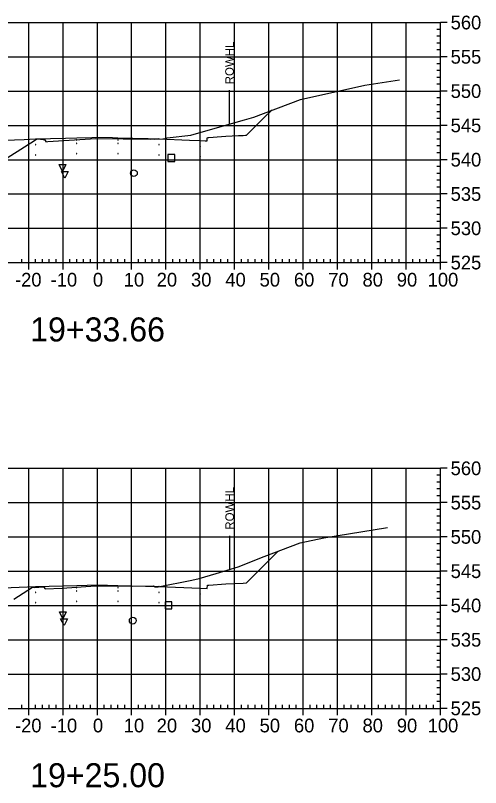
# Model space of a CAD drawing. Extents: x 708103 to 717568, y 374476 to 378707.
# Drawn here: x 709303.1 to 709438.7, y 376801.5 to 377026.7 of the extents above; entities that cross this region are included whole.
import ezdxf

# ---------------------------------------------------------------- set-up
doc = ezdxf.new("R2010")
doc.units = 0
for name, color, linetype in [('1', 7, 'Continuous'), ('13', 7, 'Continuous'), ('14', 7, 'Continuous'), ('22', 7, 'Continuous'), ('4', 7, 'Continuous'), ('57', 7, 'Continuous'), ('Existing', 7, 'Continuous'), ('XS_Right_of_Way', 7, 'Continuous')]:
    doc.layers.add(name, color=color, linetype=linetype)

msp = doc.modelspace()

# ---------------------------------------------------------------- linework, layer by layer
for points in [[(709326.93, 376990.43), (709327.03, 376990.43), (709327.03, 376990.53), (709326.93, 376990.53)], [(709308.93, 376988.95), (709309.03, 376988.95), (709309.03, 376989.05), (709308.93, 376989.05)], [(709320.93, 376990.31), (709321.03, 376990.31), (709321.03, 376990.41), (709320.93, 376990.41)], [(709320.93, 376989.31), (709321.03, 376989.31), (709321.03, 376989.41), (709320.93, 376989.41)], [(709326.93, 376989.43), (709327.03, 376989.43), (709327.03, 376989.53), (709326.93, 376989.53)], [(709332.93, 376990.31), (709333.03, 376990.31), (709333.03, 376990.41), (709332.93, 376990.41)], [(709332.93, 376989.31), (709333.03, 376989.31), (709333.03, 376989.41), (709332.93, 376989.41)], [(709344.93, 376988.95), (709345.03, 376988.95), (709345.03, 376989.05), (709344.93, 376989.05)], [(709356.93, 376988.47), (709357.03, 376988.47), (709357.03, 376988.57), (709356.93, 376988.57)], [(709308.93, 376985.95), (709309.03, 376985.95), (709309.03, 376986.05), (709308.93, 376986.05)], [(709320.93, 376986.31), (709321.03, 376986.31), (709321.03, 376986.41), (709320.93, 376986.41)], [(709326.93, 376986.43), (709327.03, 376986.43), (709327.03, 376986.53), (709326.93, 376986.53)], [(709332.93, 376986.31), (709333.03, 376986.31), (709333.03, 376986.41), (709332.93, 376986.41)], [(709344.93, 376985.95), (709345.03, 376985.95), (709345.03, 376986.05), (709344.93, 376986.05)], [(709356.93, 376985.47), (709357.03, 376985.47), (709357.03, 376985.57), (709356.93, 376985.57)], [(709320.93, 376859.79), (709321.03, 376859.79), (709321.03, 376859.89), (709320.93, 376859.89)], [(709326.93, 376859.91), (709327.03, 376859.91), (709327.03, 376860.01), (709326.93, 376860.01)], [(709332.93, 376859.79), (709333.03, 376859.79), (709333.03, 376859.89), (709332.93, 376859.89)], [(709308.93, 376858.43), (709309.03, 376858.43), (709309.03, 376858.53), (709308.93, 376858.53)], [(709320.93, 376858.79), (709321.03, 376858.79), (709321.03, 376858.89), (709320.93, 376858.89)], [(709326.93, 376858.91), (709327.03, 376858.91), (709327.03, 376859.01), (709326.93, 376859.01)], [(709332.93, 376858.79), (709333.03, 376858.79), (709333.03, 376858.89), (709332.93, 376858.89)], [(709344.93, 376858.43), (709345.03, 376858.43), (709345.03, 376858.53), (709344.93, 376858.53)], [(709356.93, 376857.95), (709357.03, 376857.95), (709357.03, 376858.05), (709356.93, 376858.05)], [(709308.93, 376855.43), (709309.03, 376855.43), (709309.03, 376855.53), (709308.93, 376855.53)], [(709320.93, 376855.79), (709321.03, 376855.79), (709321.03, 376855.89), (709320.93, 376855.89)], [(709326.93, 376855.91), (709327.03, 376855.91), (709327.03, 376856.01), (709326.93, 376856.01)], [(709332.93, 376855.79), (709333.03, 376855.79), (709333.03, 376855.89), (709332.93, 376855.89)], [(709344.93, 376855.43), (709345.03, 376855.43), (709345.03, 376855.53), (709344.93, 376855.53)], [(709356.93, 376854.95), (709357.03, 376854.95), (709357.03, 376855.05), (709356.93, 376855.05)]]:
    msp.add_lwpolyline(points, close=True)
at = {"layer": '1'}
for points in [[(709316.83, 376981.19), (709315.83, 376983.19), (709317.83, 376983.19)], [(709317.5, 376979.23), (709316.5, 376981.23), (709318.5, 376981.23)], [(709316.9, 376850.73), (709315.9, 376852.73), (709317.9, 376852.73)], [(709317.27, 376848.75), (709316.27, 376850.75), (709318.27, 376850.75)]]:
    msp.add_lwpolyline(points, close=True, dxfattribs=at)
at = {"layer": '13'}
for centre in [(709337.62, 376980.7), (709337.31, 376850.22)]:
    msp.add_circle(centre, 1, dxfattribs=at)
at = {"layer": '14'}
for points in [[(709377.72, 376998.98), (709377.72, 376999.03), (709377.72, 376998.98), (709377.67, 376998.98), (709377.72, 376998.98), (709377.72, 376998.93), (709377.72, 376998.98), (709377.77, 376998.98)], [(709308.98, 376990.67), (709308.98, 376990.72), (709308.98, 376990.67), (709308.93, 376990.67), (709308.98, 376990.67), (709308.98, 376990.62), (709308.98, 376990.67), (709309.03, 376990.67)], [(709326.98, 376991.15), (709326.98, 376991.2), (709326.98, 376991.15), (709326.93, 376991.15), (709326.98, 376991.15), (709326.98, 376991.1), (709326.98, 376991.15), (709327.03, 376991.15)], [(709344.98, 376990.67), (709344.98, 376990.72), (709344.98, 376990.67), (709344.93, 376990.67), (709344.98, 376990.67), (709344.98, 376990.62), (709344.98, 376990.67), (709345.03, 376990.67)], [(709356.98, 376990.19), (709356.98, 376990.24), (709356.98, 376990.19), (709356.93, 376990.19), (709356.98, 376990.19), (709356.98, 376990.14), (709356.98, 376990.19), (709357.03, 376990.19)], [(709379.7, 376870.44), (709379.7, 376870.49), (709379.7, 376870.44), (709379.65, 376870.44), (709379.7, 376870.44), (709379.7, 376870.39), (709379.7, 376870.44), (709379.75, 376870.44)], [(709308.98, 376860.14), (709308.98, 376860.19), (709308.98, 376860.14), (709308.93, 376860.14), (709308.98, 376860.14), (709308.98, 376860.09), (709308.98, 376860.14), (709309.03, 376860.14)], [(709326.98, 376860.62), (709326.98, 376860.67), (709326.98, 376860.62), (709326.93, 376860.62), (709326.98, 376860.62), (709326.98, 376860.57), (709326.98, 376860.62), (709327.03, 376860.62)], [(709344.98, 376860.14), (709344.98, 376860.19), (709344.98, 376860.14), (709344.93, 376860.14), (709344.98, 376860.14), (709344.98, 376860.09), (709344.98, 376860.14), (709345.03, 376860.14)], [(709356.98, 376859.66), (709356.98, 376859.71), (709356.98, 376859.66), (709356.93, 376859.66), (709356.98, 376859.66), (709356.98, 376859.61), (709356.98, 376859.66), (709357.03, 376859.66)]]:
    msp.add_lwpolyline(points, dxfattribs=at)
at = {"layer": '22'}
for points in [[(709296.98, 376990.18), (709305.68, 376990.53), (709308.98, 376990.67), (709317.71, 376990.93), (709320.98, 376991.03), (709325.37, 376991.11), (709326.98, 376991.15), (709331.37, 376991.06), (709332.98, 376991.03), (709341.78, 376990.76), (709344.98, 376990.67), (709353.82, 376990.31), (709356.98, 376990.19), (709358.46, 376990.13), (709358.98, 376990.11), (709359.04, 376990.85), (709359.07, 376991.11), (709359.37, 376991.11), (709359.48, 376991.11), (709363.18, 376991.4), (709364.48, 376991.51), (709368.18, 376991.66), (709369.48, 376991.71), (709370.22, 376991.74), (709370.48, 376991.75), (709375.63, 376996.9), (709377.72, 376998.98)], [(709277.81, 376855.55), (709283.48, 376861.22), (709284.48, 376861.18), (709289.48, 376860.98), (709294.48, 376860.58), (709294.9, 376860.58), (709294.98, 376859.58), (709296.98, 376859.66), (709308.98, 376860.14), (709320.98, 376860.5), (709326.98, 376860.62), (709332.98, 376860.5), (709344.98, 376860.14), (709356.98, 376859.66), (709358.98, 376859.58), (709359.07, 376860.58), (709359.48, 376860.58), (709364.48, 376860.98), (709369.48, 376861.18), (709370.48, 376861.22), (709379.7, 376870.44)]]:
    msp.add_lwpolyline(points, dxfattribs=at)
at = {"layer": '4'}
for points in [[(709347.55, 376984.1), (709349.55, 376984.1), (709349.55, 376986.1), (709347.55, 376986.1)], [(709346.73, 376853.68), (709348.73, 376853.68), (709348.73, 376855.68), (709346.73, 376855.68)]]:
    msp.add_lwpolyline(points, close=True, dxfattribs=at)
at = {"layer": '57'}
for p, q in [((709226.98, 377024.63), (709426.98, 377024.63)), ((709306.98, 376954.63), (709306.98, 377024.63)), ((709316.98, 376954.63), (709316.98, 377024.63)), ((709326.98, 376954.63), (709326.98, 377024.63)), ((709336.98, 376954.63), (709336.98, 377024.63)), ((709346.98, 376954.63), (709346.98, 377024.63)), ((709356.98, 376954.63), (709356.98, 377024.63)), ((709366.98, 376954.63), (709366.98, 377024.63)), ((709376.98, 376954.63), (709376.98, 377024.63)), ((709386.98, 376954.63), (709386.98, 377024.63)), ((709396.98, 376954.63), (709396.98, 377024.63)), ((709406.98, 376954.63), (709406.98, 377024.63)), ((709416.98, 376954.63), (709416.98, 377024.63)), ((709426.98, 376954.63), (709426.98, 377024.63)), ((709426.98, 376954.63), (709426.98, 377024.63)), ((709428.98, 377024.63), (709426.98, 377024.63)), ((709426.98, 377022.63), (709425.98, 377022.63)), ((709426.98, 377020.63), (709425.98, 377020.63)), ((709426.98, 377018.63), (709425.98, 377018.63)), ((709426.98, 377016.63), (709425.98, 377016.63)), ((709226.98, 377014.63), (709426.98, 377014.63)), ((709428.98, 377014.63), (709426.98, 377014.63)), ((709426.98, 377012.63), (709425.98, 377012.63)), ((709426.98, 377010.63), (709425.98, 377010.63)), ((709426.98, 377008.63), (709425.98, 377008.63)), ((709426.98, 377006.63), (709425.98, 377006.63)), ((709226.98, 377004.63), (709426.98, 377004.63)), ((709428.98, 377004.63), (709426.98, 377004.63)), ((709426.98, 377002.63), (709425.98, 377002.63)), ((709426.98, 377000.63), (709425.98, 377000.63)), ((709426.98, 376998.63), (709425.98, 376998.63)), ((709426.98, 376996.63), (709425.98, 376996.63)), ((709226.98, 376994.63), (709426.98, 376994.63)), ((709428.98, 376994.63), (709426.98, 376994.63)), ((709426.98, 376992.63), (709425.98, 376992.63)), ((709426.98, 376990.63), (709425.98, 376990.63)), ((709426.98, 376988.63), (709425.98, 376988.63)), ((709426.98, 376986.63), (709425.98, 376986.63)), ((709226.98, 376984.63), (709426.98, 376984.63)), ((709428.98, 376984.63), (709426.98, 376984.63)), ((709426.98, 376982.63), (709425.98, 376982.63)), ((709426.98, 376980.63), (709425.98, 376980.63)), ((709426.98, 376978.63), (709425.98, 376978.63)), ((709426.98, 376976.63), (709425.98, 376976.63)), ((709226.98, 376974.63), (709426.98, 376974.63)), ((709426.98, 376972.63), (709425.98, 376972.63)), ((709428.98, 376974.63), (709426.98, 376974.63)), ((709426.98, 376970.63), (709425.98, 376970.63)), ((709426.98, 376968.63), (709425.98, 376968.63)), ((709426.98, 376966.63), (709425.98, 376966.63)), ((709226.98, 376964.63), (709426.98, 376964.63)), ((709428.98, 376964.63), (709426.98, 376964.63)), ((709426.98, 376962.63), (709425.98, 376962.63)), ((709426.98, 376960.63), (709425.98, 376960.63)), ((709426.98, 376958.63), (709425.98, 376958.63)), ((709226.98, 376954.63), (709426.98, 376954.63)), ((709226.98, 376954.63), (709426.98, 376954.63)), ((709304.98, 376954.63), (709304.98, 376955.63)), ((709306.98, 376952.63), (709306.98, 376954.63)), ((709308.98, 376954.63), (709308.98, 376955.63)), ((709310.98, 376954.63), (709310.98, 376955.63)), ((709312.98, 376954.63), (709312.98, 376955.63)), ((709314.98, 376954.63), (709314.98, 376955.63)), ((709316.98, 376952.63), (709316.98, 376954.63)), ((709318.98, 376954.63), (709318.98, 376955.63)), ((709320.98, 376954.63), (709320.98, 376955.63)), ((709322.98, 376954.63), (709322.98, 376955.63)), ((709324.98, 376954.63), (709324.98, 376955.63)), ((709326.98, 376952.63), (709326.98, 376954.63)), ((709328.98, 376954.63), (709328.98, 376955.63)), ((709330.98, 376954.63), (709330.98, 376955.63)), ((709332.98, 376954.63), (709332.98, 376955.63)), ((709334.98, 376954.63), (709334.98, 376955.63)), ((709336.98, 376952.63), (709336.98, 376954.63)), ((709338.98, 376954.63), (709338.98, 376955.63)), ((709340.98, 376954.63), (709340.98, 376955.63)), ((709342.98, 376954.63), (709342.98, 376955.63)), ((709344.98, 376954.63), (709344.98, 376955.63)), ((709346.98, 376952.63), (709346.98, 376954.63)), ((709348.98, 376954.63), (709348.98, 376955.63)), ((709350.98, 376954.63), (709350.98, 376955.63)), ((709352.98, 376954.63), (709352.98, 376955.63)), ((709354.98, 376954.63), (709354.98, 376955.63)), ((709356.98, 376952.63), (709356.98, 376954.63)), ((709358.98, 376954.63), (709358.98, 376955.63)), ((709360.98, 376954.63), (709360.98, 376955.63)), ((709362.98, 376954.63), (709362.98, 376955.63)), ((709364.98, 376954.63), (709364.98, 376955.63)), ((709366.98, 376952.63), (709366.98, 376954.63)), ((709368.98, 376954.63), (709368.98, 376955.63)), ((709370.98, 376954.63), (709370.98, 376955.63)), ((709372.98, 376954.63), (709372.98, 376955.63)), ((709374.98, 376954.63), (709374.98, 376955.63)), ((709376.98, 376952.63), (709376.98, 376954.63)), ((709378.98, 376954.63), (709378.98, 376955.63)), ((709380.98, 376954.63), (709380.98, 376955.63)), ((709382.98, 376954.63), (709382.98, 376955.63)), ((709384.98, 376954.63), (709384.98, 376955.63)), ((709386.98, 376952.63), (709386.98, 376954.63)), ((709388.98, 376954.63), (709388.98, 376955.63)), ((709390.98, 376954.63), (709390.98, 376955.63)), ((709392.98, 376954.63), (709392.98, 376955.63)), ((709394.98, 376954.63), (709394.98, 376955.63)), ((709396.98, 376952.63), (709396.98, 376954.63)), ((709398.98, 376954.63), (709398.98, 376955.63)), ((709400.98, 376954.63), (709400.98, 376955.63)), ((709402.98, 376954.63), (709402.98, 376955.63)), ((709404.98, 376954.63), (709404.98, 376955.63)), ((709406.98, 376952.63), (709406.98, 376954.63)), ((709408.98, 376954.63), (709408.98, 376955.63)), ((709410.98, 376954.63), (709410.98, 376955.63)), ((709412.98, 376954.63), (709412.98, 376955.63)), ((709414.98, 376954.63), (709414.98, 376955.63)), ((709416.98, 376952.63), (709416.98, 376954.63)), ((709418.98, 376954.63), (709418.98, 376955.63)), ((709420.98, 376954.63), (709420.98, 376955.63)), ((709422.98, 376954.63), (709422.98, 376955.63)), ((709424.98, 376954.63), (709424.98, 376955.63)), ((709426.98, 376956.63), (709425.98, 376956.63)), ((709426.98, 376952.63), (709426.98, 376954.63)), ((709428.98, 376954.63), (709426.98, 376954.63)), ((709226.98, 376894.63), (709426.98, 376894.63)), ((709306.98, 376824.63), (709306.98, 376894.63)), ((709316.98, 376824.63), (709316.98, 376894.63)), ((709326.98, 376824.63), (709326.98, 376894.63)), ((709336.98, 376824.63), (709336.98, 376894.63)), ((709346.98, 376824.63), (709346.98, 376894.63)), ((709356.98, 376824.63), (709356.98, 376894.63)), ((709366.98, 376824.63), (709366.98, 376894.63)), ((709376.98, 376824.63), (709376.98, 376894.63)), ((709386.98, 376824.63), (709386.98, 376894.63)), ((709396.98, 376824.63), (709396.98, 376894.63)), ((709406.98, 376824.63), (709406.98, 376894.63)), ((709416.98, 376824.63), (709416.98, 376894.63)), ((709426.98, 376824.63), (709426.98, 376894.63)), ((709426.98, 376824.63), (709426.98, 376894.63)), ((709428.98, 376894.63), (709426.98, 376894.63)), ((709426.98, 376892.63), (709425.98, 376892.63)), ((709426.98, 376890.63), (709425.98, 376890.63)), ((709426.98, 376888.63), (709425.98, 376888.63)), ((709226.98, 376884.63), (709426.98, 376884.63)), ((709426.98, 376886.63), (709425.98, 376886.63)), ((709428.98, 376884.63), (709426.98, 376884.63)), ((709426.98, 376882.63), (709425.98, 376882.63)), ((709426.98, 376880.63), (709425.98, 376880.63)), ((709426.98, 376878.63), (709425.98, 376878.63)), ((709426.98, 376876.63), (709425.98, 376876.63)), ((709226.98, 376874.63), (709426.98, 376874.63)), ((709428.98, 376874.63), (709426.98, 376874.63)), ((709426.98, 376872.63), (709425.98, 376872.63)), ((709426.98, 376870.63), (709425.98, 376870.63)), ((709426.98, 376868.63), (709425.98, 376868.63)), ((709426.98, 376866.63), (709425.98, 376866.63)), ((709226.98, 376864.63), (709426.98, 376864.63)), ((709428.98, 376864.63), (709426.98, 376864.63)), ((709426.98, 376862.63), (709425.98, 376862.63)), ((709426.98, 376860.63), (709425.98, 376860.63)), ((709426.98, 376858.63), (709425.98, 376858.63)), ((709426.98, 376856.63), (709425.98, 376856.63)), ((709226.98, 376854.63), (709426.98, 376854.63)), ((709428.98, 376854.63), (709426.98, 376854.63)), ((709426.98, 376852.63), (709425.98, 376852.63)), ((709426.98, 376850.63), (709425.98, 376850.63)), ((709426.98, 376848.63), (709425.98, 376848.63)), ((709426.98, 376846.63), (709425.98, 376846.63)), ((709226.98, 376844.63), (709426.98, 376844.63)), ((709428.98, 376844.63), (709426.98, 376844.63)), ((709426.98, 376842.63), (709425.98, 376842.63)), ((709426.98, 376840.63), (709425.98, 376840.63)), ((709426.98, 376838.63), (709425.98, 376838.63)), ((709426.98, 376836.63), (709425.98, 376836.63)), ((709226.98, 376834.63), (709426.98, 376834.63)), ((709428.98, 376834.63), (709426.98, 376834.63)), ((709426.98, 376832.63), (709425.98, 376832.63)), ((709426.98, 376830.63), (709425.98, 376830.63)), ((709426.98, 376828.63), (709425.98, 376828.63)), ((709426.98, 376826.63), (709425.98, 376826.63)), ((709226.98, 376824.63), (709426.98, 376824.63)), ((709226.98, 376824.63), (709426.98, 376824.63)), ((709304.98, 376824.63), (709304.98, 376825.63)), ((709306.98, 376822.63), (709306.98, 376824.63)), ((709308.98, 376824.63), (709308.98, 376825.63)), ((709310.98, 376824.63), (709310.98, 376825.63)), ((709312.98, 376824.63), (709312.98, 376825.63)), ((709314.98, 376824.63), (709314.98, 376825.63)), ((709316.98, 376822.63), (709316.98, 376824.63)), ((709318.98, 376824.63), (709318.98, 376825.63)), ((709320.98, 376824.63), (709320.98, 376825.63)), ((709322.98, 376824.63), (709322.98, 376825.63)), ((709324.98, 376824.63), (709324.98, 376825.63)), ((709326.98, 376822.63), (709326.98, 376824.63)), ((709328.98, 376824.63), (709328.98, 376825.63)), ((709330.98, 376824.63), (709330.98, 376825.63)), ((709332.98, 376824.63), (709332.98, 376825.63)), ((709334.98, 376824.63), (709334.98, 376825.63)), ((709336.98, 376822.63), (709336.98, 376824.63)), ((709338.98, 376824.63), (709338.98, 376825.63)), ((709340.98, 376824.63), (709340.98, 376825.63)), ((709342.98, 376824.63), (709342.98, 376825.63)), ((709344.98, 376824.63), (709344.98, 376825.63)), ((709346.98, 376822.63), (709346.98, 376824.63)), ((709348.98, 376824.63), (709348.98, 376825.63)), ((709350.98, 376824.63), (709350.98, 376825.63)), ((709352.98, 376824.63), (709352.98, 376825.63)), ((709354.98, 376824.63), (709354.98, 376825.63)), ((709356.98, 376822.63), (709356.98, 376824.63)), ((709358.98, 376824.63), (709358.98, 376825.63)), ((709360.98, 376824.63), (709360.98, 376825.63)), ((709362.98, 376824.63), (709362.98, 376825.63)), ((709364.98, 376824.63), (709364.98, 376825.63)), ((709366.98, 376822.63), (709366.98, 376824.63)), ((709368.98, 376824.63), (709368.98, 376825.63)), ((709370.98, 376824.63), (709370.98, 376825.63)), ((709372.98, 376824.63), (709372.98, 376825.63)), ((709374.98, 376824.63), (709374.98, 376825.63)), ((709376.98, 376822.63), (709376.98, 376824.63)), ((709378.98, 376824.63), (709378.98, 376825.63)), ((709380.98, 376824.63), (709380.98, 376825.63)), ((709382.98, 376824.63), (709382.98, 376825.63)), ((709384.98, 376824.63), (709384.98, 376825.63)), ((709386.98, 376822.63), (709386.98, 376824.63)), ((709388.98, 376824.63), (709388.98, 376825.63)), ((709390.98, 376824.63), (709390.98, 376825.63)), ((709392.98, 376824.63), (709392.98, 376825.63)), ((709394.98, 376824.63), (709394.98, 376825.63)), ((709396.98, 376822.63), (709396.98, 376824.63)), ((709398.98, 376824.63), (709398.98, 376825.63)), ((709400.98, 376824.63), (709400.98, 376825.63)), ((709402.98, 376824.63), (709402.98, 376825.63)), ((709404.98, 376824.63), (709404.98, 376825.63)), ((709406.98, 376822.63), (709406.98, 376824.63)), ((709408.98, 376824.63), (709408.98, 376825.63)), ((709410.98, 376824.63), (709410.98, 376825.63)), ((709412.98, 376824.63), (709412.98, 376825.63)), ((709414.98, 376824.63), (709414.98, 376825.63)), ((709416.98, 376822.63), (709416.98, 376824.63)), ((709418.98, 376824.63), (709418.98, 376825.63)), ((709420.98, 376824.63), (709420.98, 376825.63)), ((709422.98, 376824.63), (709422.98, 376825.63)), ((709424.98, 376824.63), (709424.98, 376825.63)), ((709426.98, 376822.63), (709426.98, 376824.63)), ((709428.98, 376824.63), (709426.98, 376824.63))]:
    msp.add_line(p, q, dxfattribs=at)
at = {"layer": 'Existing'}
for points in [[(709297.64, 376983.36), (709308.69, 376990.19), (709309.55, 376990.75), (709311.19, 376990.52), (709311.53, 376990.54), (709311.96, 376989.9), (709311.97, 376989.88), (709312.53, 376989.91), (709326.51, 376990.81), (709342.45, 376990.65), (709343.59, 376990.67), (709343.69, 376990.63), (709346.1, 376990.69), (709346.77, 376990.82), (709347.34, 376990.96), (709354.24, 376991.76), (709359.33, 376993.2), (709369.84, 376996.29), (709372.58, 376997.03), (709386.22, 377002.21), (709404.98, 377006.33), (709415.09, 377007.95)], [(709302.6, 376856.45), (709308.03, 376859.97), (709308.6, 376859.89), (709311.37, 376860.08), (709311.68, 376859.62), (709311.77, 376859.44), (709316.74, 376859.72), (709326.42, 376860.33), (709337.32, 376860.22), (709343.32, 376860.32), (709343.86, 376860.08), (709344.7, 376860.1), (709354.49, 376861.98), (709356.69, 376862.51), (709361.6, 376863.91), (709367.99, 376865.9), (709375.61, 376868.88), (709386.07, 376872.86), (709392.99, 376874.38), (709411.59, 376877.36)]]:
    msp.add_lwpolyline(points, dxfattribs=at)
at = {"layer": 'XS_Right_of_Way'}
for p, q in [((709365.45, 377004.86), (709365.45, 376994.86)), ((709365.48, 376874.98), (709365.48, 376864.98))]:
    msp.add_line(p, q, dxfattribs=at)

# ---------------------------------------------------------------- texts
at = {"layer": '1'}
for s, p in [('19+33.66', (709307.39, 376931.63)), ('19+25.00', (709307.39, 376801.63))]:
    msp.add_text(s, height=7, dxfattribs=at).set_placement(p)
at = {"layer": '14'}
for p in [(709364.45, 376990.79), (709369.45, 376991.66), (709369.45, 376990.99), (709364.45, 376860.27), (709369.45, 376861.13), (709369.45, 376860.47)]:
    msp.add_text('+', height=0.1, dxfattribs=at).set_placement(p)
at = {"layer": '57'}
for s, p in [('560', (709429.98, 377022.63)), ('555', (709429.98, 377012.63)), ('550', (709429.98, 377002.63)), ('545', (709429.98, 376992.63)), ('540', (709429.98, 376982.63)), ('535', (709429.98, 376972.63)), ('530', (709429.98, 376962.63)), ('525', (709429.98, 376952.63)), ('-20', (709302.98, 376947.63)), ('-10', (709313.37, 376947.63)), ('0', (709325.69, 376947.63)), ('10', (709334.68, 376947.63)), ('20', (709344.29, 376947.63)), ('30', (709354.29, 376947.63)), ('40', (709364.29, 376947.63)), ('50', (709374.29, 376947.63)), ('60', (709384.29, 376947.63)), ('70', (709394.29, 376947.63)), ('80', (709404.29, 376947.63)), ('90', (709414.29, 376947.63)), ('100', (709423.28, 376947.63)), ('560', (709429.98, 376892.63)), ('555', (709429.98, 376882.63)), ('550', (709429.98, 376872.63)), ('545', (709429.98, 376862.63)), ('540', (709429.98, 376852.63)), ('535', (709429.98, 376842.63)), ('530', (709429.98, 376832.63)), ('525', (709429.98, 376822.63)), ('-20', (709302.98, 376817.63)), ('-10', (709313.37, 376817.63)), ('0', (709325.69, 376817.63)), ('10', (709334.68, 376817.63)), ('20', (709344.29, 376817.63)), ('30', (709354.29, 376817.63)), ('40', (709364.29, 376817.63)), ('50', (709374.29, 376817.63)), ('60', (709384.29, 376817.63)), ('70', (709394.29, 376817.63)), ('80', (709404.29, 376817.63)), ('90', (709414.29, 376817.63)), ('100', (709423.28, 376817.63))]:
    msp.add_text(s, height=4, dxfattribs=at).set_placement(p)
at = {"layer": 'XS_Right_of_Way'}
for p in [(709366.77, 377006.62), (709366.8, 376876.74)]:
    msp.add_text('ROWHL', height=2.5, rotation=90, dxfattribs=at).set_placement(p)

doc.saveas('drawing.dxf')
